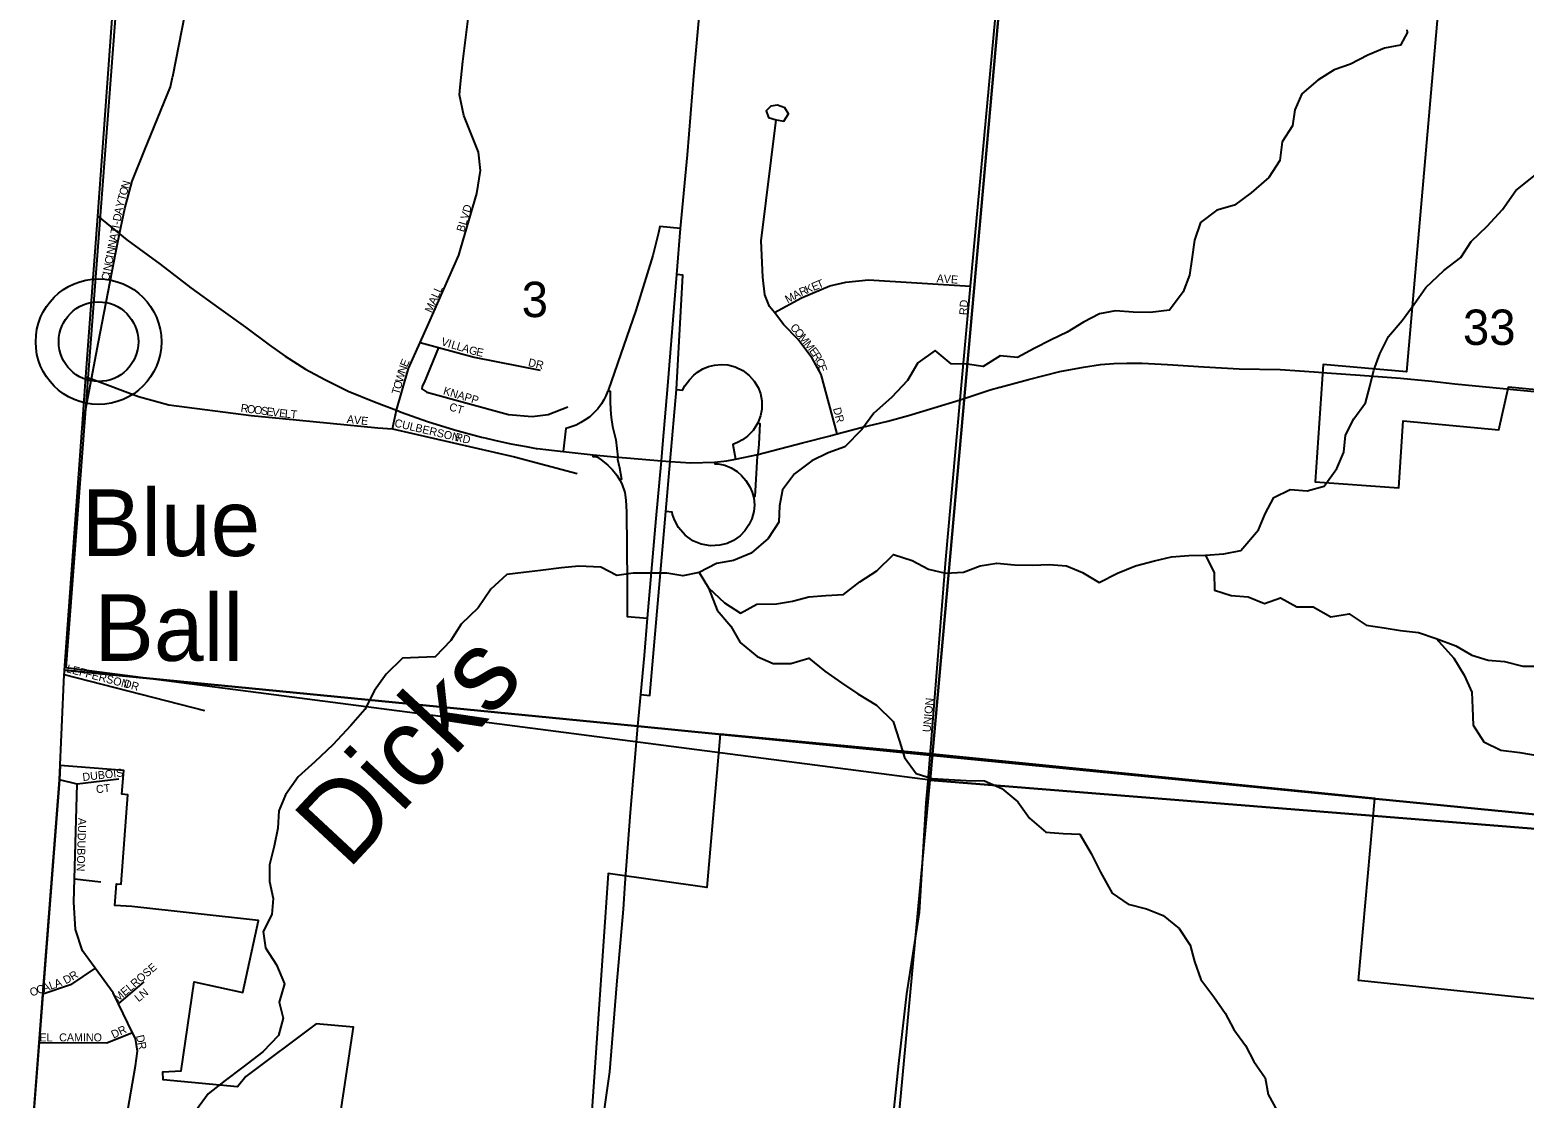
# Model space of a CAD drawing. Extents: x 0 to 1064, y 0 to 440.
# Drawn here: x 132.23 to 160.53, y 292.66 to 312.91 of the extents above; entities that cross this region are included whole.
import ezdxf

# ---------------------------------------------------------------- set-up
doc = ezdxf.new("R2010")
doc.units = 0
for name, color, linetype in [('GM_X_City_Street', 7, 'Continuous'), ('GM_X_City_Street_Text', 7, 'Continuous'), ('GM_X_Corporation', 7, 'Continuous'), ('GM_X_County', 7, 'Continuous'), ('GM_X_County_Road', 7, 'Continuous'), ('GM_X_Interchange_Ramps', 7, 'Continuous'), ('GM_X_Interstate_Route', 7, 'Continuous'), ('GM_X_Minor_River', 7, 'Continuous'), ('GM_X_Minor_River_Text', 7, 'Continuous'), ('GM_X_Section', 7, 'Continuous'), ('GM_X_Section_Text', 7, 'Continuous'), ('GM_X_State_Route', 7, 'Continuous'), ('GM_X_Township', 7, 'Continuous'), ('GM_X_Township_Subdivision', 7, 'Continuous'), ('GM_X_Township_Subdivision_Text', 7, 'Continuous'), ('GM_X_Unincorporated', 7, 'Continuous'), ('GM_X_Unincorporated_Location', 7, 'Continuous'), ('GM_X_Unincorporated_Text', 7, 'Continuous')]:
    doc.layers.add(name, color=color, linetype=linetype)

msp = doc.modelspace()

# ---------------------------------------------------------------- linework, layer by layer
at = {"layer": 'GM_X_City_Street'}
for points in [[(134.933, 312.023), (135.171, 313.218), (135.323, 314.17), (135.442, 314.918), (135.591, 316.153), (135.625, 316.717), (135.559, 317.405), (135.493, 319.62), (135.492, 319.661), (135.486, 319.856), (135.522, 320.505), (135.582, 320.916), (136.109, 323.533), (136.248, 324.212), (136.248, 324.213)], [(149.848, 305.896), (150.046, 308.049), (150.51, 313.088), (150.681, 315.123)], [(139.17, 305.698), (139.402, 306.49), (139.621, 306.984), (139.784, 307.349), (140.354, 308.635), (140.393, 308.771), (140.691, 309.804), (140.763, 310.24), (140.725, 310.587), (140.447, 311.287), (140.366, 311.678), (140.38, 311.82), (140.427, 312.309), (140.552, 313.32)], [(133.22, 305.36), (133.396, 306.291), (133.529, 306.998), (133.858, 308.697), (133.928, 309.041), (134.025, 309.522), (134.164, 310.043), (134.401, 310.624), (134.894, 311.829), (134.931, 312.014), (134.933, 312.023)], [(147.516, 305.251), (147.213, 306.377), (147.043, 306.685), (146.771, 307.043), (146.51, 307.315), (146.329, 307.549), (146.238, 307.667), (146.145, 307.888), (146.109, 308.223), (146.081, 308.911), (146.363, 311.204), (146.508, 311.177), (146.594, 311.318), (146.525, 311.431), (146.389, 311.481), (146.259, 311.46), (146.176, 311.37), (146.217, 311.245), (146.36, 311.204)], [(146.329, 307.549), (146.842, 307.832), (147.38, 308.059), (147.679, 308.126), (148.11, 308.172), (150.046, 308.049)], [(139.621, 306.984), (139.966, 306.891), (140.646, 306.707), (141.891, 306.461)], [(139.966, 306.891), (139.698, 306.227), (139.66, 306.156), (139.652, 306.107), (139.748, 306.044), (141.296, 305.62), (141.744, 305.578), (142.043, 305.618), (142.418, 305.766)], [(133.291, 306.329), (133.396, 306.291), (134.288, 305.962), (134.857, 305.804), (136.421, 305.598), (137.013, 305.54)], [(137.013, 305.54), (137.013, 305.54), (138.821, 305.364), (139.094, 305.349), (139.17, 305.698)], [(149.289, 299.31), (149.573, 302.872), (149.848, 305.896)], [(139.094, 305.349), (141.41, 304.818), (142.593, 304.501)], [(132.878, 300.691), (135.537, 300.006)]]:
    msp.add_lwpolyline(points, dxfattribs=at)
at = {"layer": 'GM_X_Corporation'}
for points in [[(158.998, 314.399), (158.3, 306.425), (156.724, 306.563), (156.569, 304.341), (158.156, 304.23), (158.239, 305.499), (160.049, 305.326), (160.233, 306.143), (161.802, 305.99)], [(161.154, 292.146), (160.947, 294.521), (157.393, 294.895), (157.7, 298.338), (149.265, 299.19), (145.302, 299.56), (145.048, 296.657), (143.178, 296.92), (142.799, 291.413)], [(138.054, 291.993), (138.36, 294.005), (137.653, 294.072), (136.318, 293.07), (136.162, 292.879), (134.753, 293.007), (134.744, 293.162), (135.095, 293.18), (135.339, 294.868), (136.261, 294.667), (136.559, 296.031), (134.159, 296.296), (133.839, 296.312), (133.872, 296.726), (133.957, 296.72), (134.083, 298.412), (133.972, 298.421), (134.008, 298.874), (132.801, 298.969), (132.789, 298.696), (132.305, 292.418)]]:
    msp.add_lwpolyline(points, dxfattribs=at)
at = {"layer": 'GM_X_County'}
msp.add_lwpolyline([(132.309, 292.479), (132.404, 293.708), (132.476, 294.635), (132.789, 298.696), (132.878, 300.691), (132.881, 300.737), (132.884, 300.775), (133.22, 305.36), (133.291, 306.329), (133.514, 309.375), (133.807, 313.383), (133.964, 315.042), (134.11, 316.581), (134.407, 319.805), (134.84, 324.513), (135.049, 326.784), (135.26, 329.071), (135.466, 331.313), (135.58, 332.554), (135.654, 333.311), (136.377, 340.695), (137.196, 349.11)], dxfattribs=at)
at = {"layer": 'GM_X_County_Road'}
msp.add_lwpolyline([(148.406, 290.654), (148.683, 293.318), (148.837, 294.642), (149.079, 296.183), (149.205, 298.261), (149.239, 298.679), (149.277, 299.165), (149.289, 299.31)], dxfattribs=at)
at = {"layer": 'GM_X_Interchange_Ramps'}
for points in [[(144.553, 309.146), (144.159, 309.178), (144.153, 309.149), (144.132, 309.058), (144.025, 308.63), (143.703, 307.592), (143.358, 306.585), (143.181, 306.075), (143.177, 306.064), (143.139, 305.972), (143.1, 305.896), (143.055, 305.822), (142.982, 305.725), (142.911, 305.648), (142.832, 305.577), (142.748, 305.514), (142.665, 305.464), (142.576, 305.419), (142.517, 305.395), (142.424, 305.364), (142.382, 305.354), (142.329, 304.915)], [(143.797, 300.311), (143.971, 300.296), (144.274, 303.779), (144.357, 304.726), (144.477, 306.089), (144.598, 308.261), (144.481, 308.271)], [(144.477, 306.089), (144.588, 306.08), (144.633, 306.162), (144.72, 306.275), (144.805, 306.366), (144.872, 306.421), (144.974, 306.483), (145.082, 306.528), (145.197, 306.556), (145.326, 306.567), (145.447, 306.557), (145.589, 306.52), (145.73, 306.451), (145.853, 306.357), (145.948, 306.249), (146.02, 306.129), (146.063, 306.014), (146.091, 305.875), (146.091, 305.722), (146.067, 305.59), (146.017, 305.46), (145.925, 305.313), (145.82, 305.205), (145.726, 305.138), (145.631, 305.087), (145.541, 305.051), (145.592, 304.774)], [(143.181, 306.075), (143.217, 306.062), (143.216, 305.864), (143.222, 305.707), (143.235, 305.56), (143.266, 305.389), (143.323, 305.135), (143.362, 304.81)], [(146.017, 305.46), (146.056, 305.445), (146.037, 305.054), (146.014, 304.863)], [(142.894, 304.855), (142.89, 304.821), (142.922, 304.822), (142.944, 304.82), (142.964, 304.815), (142.98, 304.808), (143.073, 304.743), (143.172, 304.661), (143.262, 304.57), (143.344, 304.467), (143.403, 304.376), (143.442, 304.304), (143.495, 304.139), (143.518, 303.993), (143.529, 303.773), (143.54, 302.431), (143.538, 301.789), (143.925, 301.758)], [(143.362, 304.81), (143.358, 304.773), (143.393, 304.608), (143.434, 304.392), (143.403, 304.376)], [(146.014, 304.863), (146.005, 304.83), (145.958, 304.067), (145.934, 304.06)], [(145.194, 304.717), (145.198, 304.683), (145.266, 304.686), (145.39, 304.659), (145.513, 304.605), (145.621, 304.536), (145.705, 304.464), (145.789, 304.368), (145.864, 304.248), (145.908, 304.148), (145.934, 304.06), (145.94, 304.036), (145.951, 303.897), (145.939, 303.782), (145.901, 303.64), (145.848, 303.526), (145.772, 303.415), (145.681, 303.321), (145.555, 303.232), (145.432, 303.175), (145.293, 303.139), (145.121, 303.13), (144.941, 303.161), (144.786, 303.226), (144.638, 303.331), (144.514, 303.474), (144.435, 303.624), (144.402, 303.726), (144.395, 303.768), (144.274, 303.779)]]:
    msp.add_lwpolyline(points, dxfattribs=at)
at = {"layer": 'GM_X_Interstate_Route'}
for points in [[(144.216, 305.058), (144.309, 306.162), (144.481, 308.271), (144.553, 309.146), (144.685, 310.539), (144.809, 312.104), (144.903, 313.148), (145.021, 314.629), (145.127, 315.652), (145.228, 316.688), (145.375, 317.892), (145.428, 318.376)], [(143.505, 296.738), (143.601, 298.074), (143.744, 299.709), (143.797, 300.311), (143.869, 301.05), (143.925, 301.758), (144.09, 303.646), (144.189, 304.737), (144.215, 305.053), (144.216, 305.058)], [(142.633, 286.066), (142.652, 286.284), (142.772, 287.721), (142.892, 289.341), (142.926, 290.619), (143, 291.386), (143.088, 292.276), (143.215, 293.161), (143.348, 294.811), (143.469, 296.242), (143.505, 296.738)]]:
    msp.add_lwpolyline(points, dxfattribs=at)
at = {"layer": 'GM_X_Minor_River'}
for points in [[(158.319, 312.865), (158.189, 312.618), (157.885, 312.561), (157.57, 312.428), (157.242, 312.257), (156.932, 312.149), (156.623, 311.953), (156.319, 311.696), (156.186, 311.392), (156.143, 311.088), (155.943, 310.784), (155.901, 310.431), (155.694, 310.108), (155.361, 309.816), (155.045, 309.585), (154.711, 309.488), (154.402, 309.257), (154.286, 308.922), (154.238, 308.564), (154.189, 308.259), (154.074, 307.943), (153.813, 307.596), (153.443, 307.554), (153.121, 307.56), (152.788, 307.584), (152.484, 307.524), (152.181, 307.365), (151.877, 307.177), (151.568, 307.031), (151.246, 306.867), (150.931, 306.696), (150.603, 306.733), (150.281, 306.526), (149.978, 306.569), (149.675, 306.581), (149.371, 306.83), (149.043, 306.599), (148.849, 306.265), (148.546, 305.942), (148.212, 305.644), (147.988, 305.334), (147.666, 305.006), (147.35, 304.89), (147.041, 304.738), (146.713, 304.495), (146.483, 304.191), (146.428, 303.886), (146.416, 303.576), (146.209, 303.266), (145.888, 302.992), (145.554, 302.852), (145.232, 302.792), (144.905, 302.621), (144.595, 302.561), (144.292, 302.609), (143.655, 302.609), (143.345, 302.567), (143.042, 302.725), (142.623, 302.743), (142.296, 302.713), (141.901, 302.664), (141.579, 302.627), (141.264, 302.585), (140.961, 302.311), (140.718, 301.952), (140.396, 301.642), (140.202, 301.338), (139.905, 301.028), (139.589, 301.01), (139.286, 301.003), (138.976, 300.699), (138.758, 300.389), (138.57, 300.03), (138.309, 299.726), (137.969, 299.361), (137.623, 299.033), (137.307, 298.753), (137.071, 298.412), (136.943, 298.108), (136.925, 297.78), (136.852, 297.439), (136.767, 297.086), (136.767, 296.77), (136.834, 296.448), (136.81, 296.144), (136.646, 295.821), (136.694, 295.511), (136.901, 295.189), (137.052, 294.83), (136.949, 294.483), (137.028, 294.179), (136.937, 293.851), (136.64, 293.54), (136.264, 293.249), (135.924, 292.999), (135.608, 292.744), (135.384, 292.44)], [(158.319, 312.865), (158.313, 312.908)], [(154.493, 302.95), (154.844, 302.98), (155.16, 303.041), (155.5, 303.43), (155.627, 303.734), (155.785, 304.044), (156.095, 304.196), (156.422, 304.172), (156.744, 304.263), (156.981, 304.592), (157.114, 304.902), (157.144, 305.224), (157.302, 305.534), (157.527, 305.839), (157.606, 306.149), (157.685, 306.459), (157.794, 306.769), (157.958, 307.098), (158.219, 307.402), (158.449, 307.712), (158.668, 308.028), (159.007, 308.344), (159.329, 308.594), (159.523, 308.898), (159.827, 309.19), (160.118, 309.5), (160.373, 309.865), (160.804, 310.212)], [(144.905, 302.621), (145.081, 302.335), (145.384, 302.05), (145.688, 301.855), (145.997, 302.025), (146.367, 302.031), (146.671, 302.08), (146.98, 302.165), (147.302, 302.189), (147.641, 302.208), (147.945, 302.445), (148.267, 302.658), (148.588, 302.968), (148.94, 302.852), (149.25, 302.688), (149.571, 302.609), (149.911, 302.633), (150.227, 302.749), (150.542, 302.798), (150.876, 302.767), (151.216, 302.761), (151.531, 302.773), (151.859, 302.749), (152.162, 302.621), (152.478, 302.433), (152.83, 302.609), (153.17, 302.749), (153.528, 302.846), (153.849, 302.919), (154.177, 302.943), (154.493, 302.95), (154.656, 302.615), (154.662, 302.287), (154.978, 302.189), (155.3, 302.165), (155.609, 302.037), (155.912, 302.141), (156.222, 301.976), (156.531, 301.976), (156.865, 301.782), (157.217, 301.842), (157.539, 301.624), (157.879, 301.575), (158.188, 301.526), (158.528, 301.484), (158.862, 301.374), (159.238, 301.234), (159.541, 301.058), (159.845, 300.96), (160.154, 300.936), (160.506, 300.851), (160.828, 300.851)], [(145.081, 302.335), (145.245, 301.91), (145.505, 301.606), (145.681, 301.295), (146.003, 301.034), (146.306, 300.9), (146.64, 300.9), (146.98, 301.003), (147.283, 300.754), (147.599, 300.535), (147.908, 300.322), (148.26, 300.109), (148.576, 299.799), (148.697, 299.428), (148.794, 299.118), (149.013, 298.814), (149.316, 298.722), (149.632, 298.698), (149.959, 298.68), (150.311, 298.674), (150.639, 298.528), (150.942, 298.278), (151.161, 297.968), (151.47, 297.701), (151.798, 297.676), (152.114, 297.664), (152.326, 297.299), (152.508, 296.946), (152.726, 296.545), (153.03, 296.338), (153.376, 296.253), (153.691, 296.125), (153.995, 295.876), (154.201, 295.56), (154.286, 295.249), (154.407, 294.909), (154.65, 294.58), (154.868, 294.27), (155.032, 293.966), (155.251, 293.662), (155.408, 293.358), (155.621, 293.047), (155.681, 292.731), (155.851, 292.421)], [(158.862, 301.374), (159.195, 301.003), (159.395, 300.681), (159.535, 300.358), (159.553, 300.054), (159.565, 299.732), (159.766, 299.416), (160.087, 299.257), (160.445, 299.215), (160.815, 299.148)]]:
    msp.add_lwpolyline(points, dxfattribs=at)
at = {"layer": 'GM_X_Section'}
for points in [[(134.115, 316.623), (150.732, 314.939), (149.277, 298.69), (132.916, 300.819)], [(150.732, 314.939), (167.318, 313.734), (165.843, 297.356), (149.277, 298.69)], [(149.277, 298.69), (165.843, 297.356), (164.368, 281.291), (147.775, 282.479)]]:
    msp.add_lwpolyline(points, close=True, dxfattribs=at)
at = {"layer": 'GM_X_State_Route'}
for points in [[(133.514, 309.375), (133.928, 309.041), (134.067, 308.929), (134.696, 308.467), (135.278, 308.019), (135.801, 307.639), (136.312, 307.271), (136.758, 306.936), (137.061, 306.726), (137.448, 306.478), (137.813, 306.279), (138.255, 306.059), (138.753, 305.856), (139.17, 305.698), (139.258, 305.665), (139.756, 305.487), (140.273, 305.325), (140.785, 305.189), (140.847, 305.175), (141.031, 305.133)], [(150.601, 306.136), (150.602, 306.137), (151.14, 306.284), (151.733, 306.431), (152.184, 306.515), (152.508, 306.566), (152.757, 306.583), (153.006, 306.594), (153.297, 306.591), (153.776, 306.565), (154.461, 306.521), (155.133, 306.483), (155.908, 306.473), (156.553, 306.427)], [(156.553, 306.427), (156.794, 306.41), (157.422, 306.366), (158.186, 306.306), (158.782, 306.247), (159.215, 306.199), (160.849, 306.044)], [(147.399, 305.219), (147.428, 305.227), (147.516, 305.251), (147.97, 305.374), (148.477, 305.493), (148.868, 305.597), (149.346, 305.747), (149.848, 305.896), (150.418, 306.086), (150.601, 306.136)], [(141.031, 305.133), (141.34, 305.063), (141.626, 305.011), (141.817, 304.976), (141.839, 304.974)], [(144.189, 304.737), (144.357, 304.726), (144.744, 304.702), (145.194, 304.717), (145.427, 304.743), (145.592, 304.774), (146.014, 304.863), (146.863, 305.084), (147.383, 305.215), (147.399, 305.219)], [(141.839, 304.974), (142.329, 304.915), (142.894, 304.855), (143.362, 304.81), (143.527, 304.796)], [(143.527, 304.796), (144.189, 304.737)]]:
    msp.add_lwpolyline(points, dxfattribs=at)
at = {"layer": 'GM_X_Township'}
for points in [[(172.793, 296.856), (149.277, 299.165), (143.744, 299.709), (132.884, 300.775), (133.22, 305.36), (133.291, 306.329), (133.514, 309.375), (133.807, 313.383), (133.964, 315.042), (134.11, 316.581), (134.407, 319.805), (134.84, 324.513), (135.049, 326.784), (135.26, 329.071), (135.466, 331.313), (135.58, 332.554), (135.654, 333.311), (136.377, 340.695), (137.196, 349.11)], [(132.309, 292.479), (132.404, 293.708), (132.476, 294.635), (132.789, 298.696), (132.878, 300.691), (132.881, 300.737), (132.884, 300.775), (143.744, 299.709), (149.277, 299.165), (172.793, 296.856), (182.432, 295.909), (187.261, 295.09), (198.877, 293.237), (202.449, 293.668), (202.589, 293.69), (207.617, 294.604), (215.892, 295.803), (227.814, 292.902), (227.881, 292.885), (232.24, 291.824)]]:
    msp.add_lwpolyline(points, dxfattribs=at)
at = {"layer": 'GM_X_Township_Subdivision'}
for points in [[(133.914, 298.71), (133.124, 298.61), (132.789, 298.696)], [(134.059, 292.288), (134.231, 293.276), (134.264, 293.552), (134.227, 293.793), (134.173, 293.903), (133.906, 294.448), (133.804, 294.658), (133.463, 295.126), (133.225, 295.453), (133.091, 295.861), (133.058, 296.375), (133.071, 296.816), (133.124, 298.61)], [(133.071, 296.816), (133.575, 296.76)], [(133.463, 295.126), (133, 294.81), (132.476, 294.635)], [(133.906, 294.448), (134.394, 294.864)], [(134.173, 293.903), (133.688, 293.705), (132.404, 293.708)]]:
    msp.add_lwpolyline(points, dxfattribs=at)
at = {"layer": 'GM_X_Unincorporated'}
for radius in [1.19, 0.755]:
    msp.add_circle((133.529, 306.998), radius, dxfattribs=at)
at = {"layer": 'GM_X_Unincorporated_Location'}
msp.add_line((133.529, 306.998), (133.529, 306.998), dxfattribs=at)

# ---------------------------------------------------------------- texts
at = {"layer": 'GM_X_City_Street_Text'}
for s, height, rotation, p in [('O', 0.152, 74.2618, (134.06, 309.758)), ('N', 0.152, 74.2407, (134.096, 309.886)), ('Y', 0.152, 75.0996, (133.997, 309.527)), ('T', 0.152, 74.2609, (134.031, 309.655)), ('D', 0.152, 79.093, (133.945, 309.268)), ('A', 0.152, 78.4243, (133.97, 309.398)), ('BLVD', 0.1515, 73.0065, (140.449, 309.065)), ('T', 0.152, 79.1223, (133.9, 309.032)), ('I', 0.152, 79.093, (133.92, 309.137)), ('-', 0.152, 79.093, (133.933, 309.202)), ('N', 0.152, 79.1145, (133.824, 308.639)), ('N', 0.152, 79.093, (133.849, 308.77)), ('A', 0.152, 79.093, (133.875, 308.901)), ('N', 0.152, 79.093, (133.764, 308.325)), ('C', 0.152, 79.1116, (133.789, 308.456)), ('I', 0.152, 79.1245, (133.812, 308.574)), ('C', 0.152, 79.1044, (133.728, 308.142)), ('I', 0.152, 79.093, (133.751, 308.259)), ('AVE', 0.1515, 356.0569, (149.398, 308.125)), ('MALL', 0.1515, 66.038, (139.837, 307.534)), ('M', 0.152, 28.952, (146.582, 307.721)), ('A', 0.152, 27.6109, (146.722, 307.798)), ('R', 0.152, 23.5557, (146.837, 307.859)), ('K', 0.152, 22.6131, (146.947, 307.906)), ('E', 0.152, 22.6344, (147.07, 307.958)), ('T', 0.152, 22.6283, (147.168, 307.999)), ('RD', 0.1515, 86.989, (149.981, 307.498)), ('V', 0.152, 343.0098, (140.005, 306.937)), ('C', 0.152, 310.8752, (146.618, 307.262)), ('O', 0.152, 310.5444, (146.696, 307.171)), ('M', 0.152, 308.455, (146.782, 307.071)), ('I', 0.152, 343.0309, (140.132, 306.898)), ('L', 0.152, 343.0339, (140.196, 306.878)), ('L', 0.152, 343.0077, (140.298, 306.847)), ('A', 0.152, 343.0182, (140.4, 306.816)), ('G', 0.152, 344.0667, (140.531, 306.776)), ('E', 0.152, 348.6942, (140.672, 306.736)), ('M', 0.152, 307.7296, (146.881, 306.946)), ('E', 0.152, 307.6186, (146.979, 306.819)), ('R', 0.152, 302.0466, (147.042, 306.738)), ('N', 0.152, 72.9888, (139.335, 306.381)), ('E', 0.152, 67.6659, (139.373, 306.505)), ('DR', 0.1515, 347.4789, (141.656, 306.537)), ('C', 0.152, 293.8811, (147.103, 306.641)), ('E', 0.152, 288.6855, (147.15, 306.535)), ('O', 0.152, 74.195, (139.252, 306.087)), ('W', 0.152, 74.1816, (139.288, 306.215)), ('T', 0.152, 74.1747, (139.222, 305.984)), ('KNAPP', 0.1515, 343.5389, (140.045, 306.004)), ('R', 0.152, 352.4262, (136.214, 305.671)), ('O', 0.152, 352.414, (136.333, 305.655)), ('O', 0.152, 352.4171, (136.465, 305.638)), ('S', 0.152, 352.4254, (136.597, 305.62)), ('E', 0.152, 352.4379, (136.703, 305.606)), ('V', 0.152, 352.4169, (136.808, 305.592)), ('E', 0.152, 353.4465, (136.943, 305.574)), ('L', 0.152, 354.8357, (137.053, 305.561)), ('T', 0.152, 355.0373, (137.16, 305.552)), ('CT', 0.1515, 343.6056, (140.158, 305.7)), ('DR', 0.1515, 284.7458, (147.437, 305.73)), ('AVE', 0.1515, 354.0895, (138.226, 305.458)), ('CULBERSON', 0.1515, 346.7978, (139.123, 305.391)), ('RD', 0.1515, 347.4789, (140.269, 305.124)), ('LEFFERSON', 0.1515, 345.2562, (132.91, 300.737)), ('DR', 0.1515, 344.474, (133.991, 300.457)), ('UNION', 0.1515, 84.923, (149.288, 299.592))]:
    msp.add_text(s, height=height, rotation=rotation, dxfattribs=at).set_placement(p)
at = {"layer": 'GM_X_Minor_River_Text'}
msp.add_text('Dicks', height=1.515, rotation=47.0398, dxfattribs=at).set_placement((138.25, 296.969))
at = {"layer": 'GM_X_Section_Text'}
for s, height, p in [('3', 0.67, (141.543, 307.464)), ('33', 0.6697, (159.37, 306.937))]:
    msp.add_text(s, height=height, rotation=0, dxfattribs=at).set_placement(p)
at = {"layer": 'GM_X_Township_Subdivision_Text'}
for s, height, rotation, p in [('DUBOIS', 0.1515, 6.5823, (133.233, 298.671)), ('CT', 0.1515, 6.3375, (133.489, 298.439)), ('AUDUBON', 0.1515, 268.3406, (133.145, 297.975)), ('MELROSE', 0.1515, 40.6013, (133.898, 294.478)), ('A', 0.152, 19.3343, (132.722, 294.75)), ('D', 0.152, 27.0165, (132.906, 294.818)), ('R', 0.152, 32.1379, (133.037, 294.886)), ('O', 0.152, 19.3343, (132.257, 294.587)), ('C', 0.152, 19.3343, (132.383, 294.631)), ('A', 0.152, 19.3343, (132.496, 294.671)), ('L', 0.152, 19.3343, (132.622, 294.715)), ('LN', 0.1515, 38.6634, (134.286, 294.477)), ('EL', 0.1515, 0, (132.41, 293.738)), ('CAMINO', 0.1515, 0, (132.783, 293.738)), ('DR', 0.1515, 25.2017, (133.811, 293.789)), ('D', 0.152, 283.1667, (134.236, 293.842)), ('R', 0.152, 280.8241, (134.266, 293.714))]:
    msp.add_text(s, height=height, rotation=rotation, dxfattribs=at).set_placement(p)
at = {"layer": 'GM_X_Unincorporated_Text'}
for s, p in [('Blue', (133.21, 302.936)), ('Ball', (133.45, 300.949))]:
    msp.add_text(s, height=1.2636, rotation=0, dxfattribs=at).set_placement(p)

doc.saveas('drawing.dxf')
